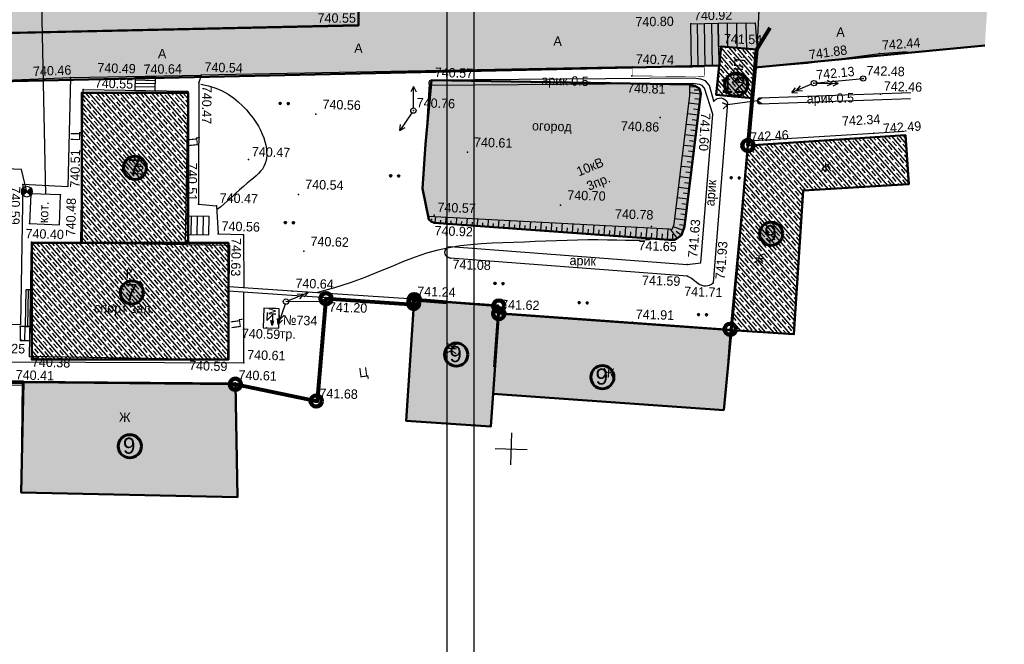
# Model space of a CAD drawing. Header units: millimetres. Extents: x -257011 to 237647566, y 2784933 to 6706507.
# Tile 273 of 451: x 10297560 to 10389475, y 5118877 to 5177172. Entities that reach past the tile are written whole.
import ezdxf

# ---------------------------------------------------------------- set-up
doc = ezdxf.new("R2010")
doc.units = ezdxf.units.MM
doc.header["$LTSCALE"] = 1000
doc.header["$PDMODE"] = 32
doc.header["$PDSIZE"] = 0.3
for name, pattern in [('Д_ТРОТ_ТРУБА', [3, 1.5, -1.5]), ('ДОРОГИ_СТРОЯЩ', [9, 8, -1]), ('Контура низ откосов  Штриховая 0.1-0.5 - - - - - - -', [0.6, 0.1, -0.5]), ('ОТКОС_НИЗ', [1.2, 0.2, -1])]:
    doc.linetypes.add(name, pattern=pattern)
for name, color, linetype in [('(001) Сетка', 92, 'Continuous'), ('(002) Рамка', 7, 'Continuous'), ('(003) Пункты', 7, 'Continuous'), ('(004) Точки рельефа', 7, 'Continuous'), ('(007) Здания', 7, 'Continuous'), ('(013) Газ', 40, 'ИК_Газопровод -------г--------'), ('(016) Кабель', 1, 'Continuous'), ('(022) Возд. Линии', 7, 'Continuous'), ('(025) Дорога', 7, 'Continuous'), ('(027) Гидрография', 7, 'Continuous'), ('(028) Гидротехн.', 7, 'Continuous'), ('(031) Горизонтали', 42, 'Continuous'), ('(035) Откосы', 7, 'Continuous'), ('(036) Растительность', 7, 'Continuous'), ('(037) Контуры', 7, 'Continuous'), ('(040) Ограда', 7, 'Continuous')]:
    doc.layers.add(name, color=color, linetype=linetype)
doc.layers.add('.', color=7, linetype='Continuous', lineweight=15)
doc.layers.add('Ф А С А Д', color=250, linetype='Continuous', lineweight=15)
doc.styles.add('BM-431', font='txt')
doc.styles.add('D-431', font='txt', dxfattribs={"width": 2})
doc.styles.add('P-131', font='txt')
doc.styles.add('Roman', font='romans')
doc.styles.add('S', font='txtwr', dxfattribs={"oblique": 15})
doc.styles.get("Standard").update_dxf_attribs({"font": 'ARIALN.TTF'})
doc.linetypes.add('FENCELINE2', pattern='A,6.35,-2.54,[132,ltypeshp.shx,S=2.54,R=0,X=-2.54,Y=0],-2.54,25.4', length=36.83)
doc.linetypes.add('KANALIS_K', pattern='A,1,["<",Standard,S=1.8,R=0,X=-0.9,Y=-0.9],3,-1,["К",Standard,S=1.8,R=0,X=-0.9,Y=-0.9],-1,10', length=16)
doc.linetypes.add('ИК_Воздушка ------- --------', pattern='A,9,-0.6,["Z",Standard,S=1.2,R=70,X=0.6,Y=-0.65],-1', length=10.6)
doc.linetypes.add('ИК_Газопровод -------г--------', pattern='A,9,-0.6,["Г",Standard,S=1.2,R=0,X=0,Y=-0.6],-1.2', length=10.8)
doc.linetypes.add('ОГРАДА_БЕТ', pattern='A,4,["|",Standard,S=0.8,R=0,X=0,Y=-0.8],4', length=8)
doc.linetypes.add('ОГРАДА_М_1М', pattern='A,2.5,["о",Standard,S=1,R=0,X=0,Y=-0.35],0.5,["0",Standard,S=0.5,R=0,X=-0.3,Y=-0.25],2.5', length=5.5)
doc.linetypes.add('ПОДПОРНАЯ СТЕНКА', pattern='A,2,["V",Standard,S=1.2,R=0,X=0,Y=-1.2],0.2,["V",Standard,S=0.8,R=0,X=0,Y=-0.8],0.25,["V",Standard,S=0.3,R=0,X=0,Y=-0.3],0.25', length=2.7)
pattern_1 = [(95, (0, -474025.9), (-275.171012, 230.8958947), [127, -381]), (185, (57.72, -473957.1), (-230.8958947, -275.171012), [127, -381])]
pattern_2 = [(311, (0, -474025.9), (415.09027, 360.832466), []), (311, (-27.05, -474412.7), (415.09027, 360.832466), [550, -275])]

# ---------------------------------------------------------------- blocks, each defined once
blk = doc.blocks.new('tr')
at = {"layer": '(016) Кабель', "color": 0}
for p, q in [((-0.49, 0.96), (-0.51, -0.54)), ((-0.51, -0.54), (0.51, 0.54)), ((0.51, 0.54), (0.48, -1.46)), ((0.48, -1.46), (0.24, -0.55)), ((0.24, -0.55), (0.74, -0.56)), ((0.74, -0.56), (0.48, -1.46))]:
    blk.add_line(p, q, dxfattribs=at)
blk = doc.blocks.new('STOLB')
at = {"layer": '(022) Возд. Линии'}
blk.add_circle((0, 0), 0.25, dxfattribs=at)
blk = doc.blocks.new('strela1')
at = {"layer": '(022) Возд. Линии'}
for p, q in [((-2, 0), (-1.5, 0.25)), ((0, 0), (-2, 0)), ((-2, 0), (-1.5, -0.25)), ((-1.5, 0), (-1, 0.25)), ((-1.5, 0), (-1, -0.25))]:
    blk.add_line(p, q, dxfattribs=at)
blk = doc.blocks.new('strela2')
at = {"layer": '(022) Возд. Линии'}
for p, q in [((0, 0), (2, 0)), ((1.5, 0), (1, 0.25)), ((1.5, 0), (1, -0.25)), ((2, 0), (1.5, 0.25)), ((2, 0), (1.5, -0.25))]:
    blk.add_line(p, q, dxfattribs=at)
blk = doc.blocks.new('*U1762')
at = {"layer": '(022) Возд. Линии'}
for name, p, rotation in [('strela2', (0.228, 0.102), 24.07915004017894), ('strela1', (-0.075, -0.241), 72.66695852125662)]:
    blk.add_blockref(name, p, dxfattribs=dict(at, rotation=rotation))
blk = doc.blocks.new('*U1757')
at = {"layer": '(022) Возд. Линии'}
for name, p, rotation in [('strela1', (-0.23, -0.103), 24.07936949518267), ('strela2', (0.25, 0.005), 1.111969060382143)]:
    blk.add_blockref(name, p, dxfattribs=dict(at, rotation=rotation))
blk = doc.blocks.new('I00110')
h = blk.add_hatch(color=7)
edge = h.paths.add_edge_path()
edge.add_line((0, 0), (-0.71, 0.71))
edge.add_arc((0, 0), 1, 135, 225)
edge.add_line((-0.71, -0.71), (0, 0))
edge = h.paths.add_edge_path()
edge.add_line((0, 0), (0.71, -0.71))
edge.add_arc((0, 0), 1, 315, 405)
edge.add_line((0.71, 0.71), (0, 0))
at = {"color": 7}
for points in [[(0, 0), (-0.71, 0.71, 0.414214), (-0.71, -0.71)], [(0, 0), (0.71, -0.71, 0.414214), (0.71, 0.71)]]:
    blk.add_lwpolyline(points, format="xyb", close=True, dxfattribs=at)
blk.add_lwpolyline([(0.02, 0), (0.02, 0)], dxfattribs=at)
blk.add_circle((0, 0), 1)
at = {"color": 4, "linetype": 'Continuous', "style": 'S', "oblique": 15}
blk.add_attdef('G', (1.38, 0.22), '', height=2, dxfattribs=at)
at = {"color": 4, "style": 'S', "oblique": 15}
blk.add_attdef('Z', (1.48, -2.3), '', height=2, dxfattribs=at)
blk = doc.blocks.new('S1')
at = {"layer": '(022) Возд. Линии'}
for p, q in [((-2, 0), (-1.5, 0.25)), ((-2, 0), (-1.5, -0.25)), ((0, 0), (-2, 0))]:
    blk.add_line(p, q, dxfattribs=at)
blk = doc.blocks.new('S2')
at = {"layer": '(022) Возд. Линии'}
for p, q in [((0, 0), (2, 0)), ((2, 0), (1.5, 0.25)), ((2, 0), (1.5, -0.25))]:
    blk.add_line(p, q, dxfattribs=at)
blk = doc.blocks.new('*U1758')
at = {"layer": '(022) Возд. Линии'}
for name, p, rotation in [('S1', (-0.007, 0.252), 271.6106775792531), ('S2', (-0.133, -0.208), 237.3303523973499)]:
    blk.add_blockref(name, p, dxfattribs=dict(at, rotation=rotation))
blk = doc.blocks.new('*X70')
at = {"color": 0}
for p, q in [((1.8, 2.04), (2.2, 2.04)), ((1.8, 2.03), (2.2, 2.03)), ((1.8, 2.02), (2.2, 2.02)), ((1.8, 2.01), (2.2, 2.01)), ((1.8, 2), (2.2, 2)), ((1.8, 1.99), (2.2, 1.99)), ((1.8, 1.98), (2.2, 1.98)), ((1.8, 1.97), (2.2, 1.97)), ((1.8, 1.96), (2.2, 1.96)), ((1.81, 2.07), (2.19, 2.07)), ((1.81, 2.06), (2.19, 2.06)), ((1.81, 2.05), (2.19, 2.05)), ((1.81, 1.95), (2.19, 1.95)), ((1.81, 1.94), (2.19, 1.94)), ((1.81, 1.93), (2.19, 1.93)), ((1.82, 2.09), (2.18, 2.09)), ((1.82, 2.08), (2.18, 2.08)), ((1.82, 1.92), (2.18, 1.92)), ((1.82, 1.91), (2.18, 1.91)), ((1.83, 2.11), (2.17, 2.11)), ((1.83, 2.1), (2.17, 2.1)), ((1.83, 1.9), (2.17, 1.9)), ((1.83, 1.89), (2.17, 1.89)), ((1.84, 2.12), (2.16, 2.12)), ((1.84, 1.88), (2.16, 1.88)), ((1.85, 2.13), (2.15, 2.13)), ((1.85, 1.87), (2.15, 1.87)), ((1.86, 2.14), (2.14, 2.14)), ((1.86, 1.86), (2.14, 1.86)), ((1.87, 2.15), (2.13, 2.15)), ((1.87, 1.85), (2.13, 1.85)), ((1.88, 2.16), (2.12, 2.16)), ((1.88, 1.84), (2.12, 1.84)), ((1.9, 2.17), (2.11, 2.17)), ((1.91, 2.18), (2.09, 2.18)), ((1.94, 2.19), (2.06, 2.19)), ((1.9, 1.83), (2.11, 1.83)), ((1.91, 1.82), (2.09, 1.82)), ((1.94, 1.81), (2.06, 1.81))]:
    blk.add_line(p, q, dxfattribs=at)
blk = doc.blocks.new('I04100')
blk.add_circle((0, 0), 0.2)
blk.add_blockref('*X70', (-2, -2))
blk = doc.blocks.new('Setka')
at = {"layer": '(001) Сетка'}
for p, q in [((0, 1.5), (0, -1.5)), ((-1.5, 0), (1.5, 0))]:
    blk.add_line(p, q, dxfattribs=at)
blk = doc.blocks.new('kjvklglhl')
at = {"layer": '(004) Точки рельефа'}
blk.add_lwpolyline([(343.958, 447.537), (343.404, 449.591), (339.791, 449.631)], dxfattribs=at)
for p in [(405.485, 464.947), (374.417, 463.962), (408.313, 462.891), (423.162, 462.664), (416.424, 461.569), (400.149, 460.773), (400.094, 459.925), (417.119, 459.723), (421.696, 460.289), (359.915, 458.878), (381.418, 458.996), (423.358, 458.887), (347.714, 458.292), (353.749, 458.453), (355.654, 458.564), (359.729, 458.16), (407.83, 457.775), (348.951, 457.217), (379.814, 456.115), (402.873, 456.113), (406.386, 456.381), (370.712, 455.511), (422.83, 455.227), (423.459, 454.908), (411.116, 453.737), (384.956, 452.379), (364.563, 451.12), (343.552, 448.203), (369.312, 447.999), (393.797, 447.684), (343.958, 447.537), (347.11, 447.324), (360.008, 446.807), (361.679, 446.715), (382.024, 446.405), (402.328, 445.929), (382.031, 445.695), (344.297, 444.574), (361.928, 444.097), (364.287, 444.056), (403.975, 444.742), (344.521, 442.851), (349.121, 442.916), (369.953, 442.703), (383.641, 442.453), (405.772, 442.479), (405.824, 441.382), (406.837, 440.746), (408.23, 440.831), (368.969, 438.952), (380.363, 438.524), (372.018, 438.03), (388.225, 437.512), (400.813, 436.952), (343.7, 434.946), (366.684, 435.457), (343.857, 433.658), (344.645, 432.152), (363.113, 432.368), (364.657, 432.152), (363.898, 430.241), (371.503, 428.751)]:
    blk.add_point(p, dxfattribs=at)
at = {"layer": '(007) Здания'}
for points in [[(411.419, 458.209), (411.721, 462.66), (408.313, 462.891), (408.011, 458.44)], [(348.956, 457.212), (358.705, 457.324), (358.87, 443.017), (349.121, 442.904)], [(347.11, 447.324), (344.323, 447.35), (344.297, 444.569), (347.084, 444.543)], [(344.521, 442.851), (362.992, 443.064), (363.116, 432.368), (344.645, 432.155)]]:
    blk.add_lwpolyline(points, close=True, dxfattribs=at)
for points in [[(425.787, 455.129), (423.459, 454.908), (411.116, 453.737), (409.95, 436.545)], [(380.363, 438.524), (368.969, 438.952), (363.048, 439.174)], [(387.999, 432.418), (388.255, 438.173), (380.363, 438.524), (380.095, 432.324)], [(387.999, 432.418), (388.225, 437.512), (409.95, 436.545), (409.724, 431.45)], [(344.146, 424.2), (344.037, 429.856), (363.898, 430.241), (364.117, 424.587)], [(344.037, 429.856), (338.903, 429.757)]]:
    blk.add_lwpolyline(points, dxfattribs=at)
at = {"layer": '(013) Газ', "linetype": 'ИК_Воздушка ------- --------', "ltscale": 0.5, "flags": 128}
blk.add_lwpolyline([(292.909, 529.889), (292.062, 534.008), (300.797, 535.523), (378.045, 536.01), (380.152, 536.01), (380.512, 520.117), (378.614, 520.082), (373.886, 519.972), (374, 516.282), (339.283, 515.209), (339.606, 502.365), (340.619, 488.79), (341.059, 475.484), (341.059, 475.484), (344.329, 475.58), (345.717, 447.337), (345.717, 447.337)], dxfattribs=at)
at = {"layer": '(016) Кабель', "color": 0}
blk.add_lwpolyline([(366.363, 435.467), (367.812, 435.467), (367.812, 435.467), (367.812, 437.282), (366.363, 437.282), (366.363, 435.467)], close=True, dxfattribs=at)
at = {"layer": '(022) Возд. Линии'}
for points in [[(417.119, 459.723), (421.696, 460.289)], [(372.018, 438.03), (368.423, 437.961)]]:
    blk.add_lwpolyline(points, dxfattribs=at)
at = {"layer": '(025) Дорога', "linetype": 'Д_ТРОТ_ТРУБА', "flags": 128}
blk.add_lwpolyline([(269.368, 515.247), (270.684, 506.001), (279.473, 507.345), (281.553, 506.423), (308.542, 510.883), (312.531, 513.649), (318.524, 513.838), (330.524, 514.19), (333.406, 460.634), (331.811, 454.811, 1.56758), (332.906, 443.73, 0.509364), (333.962, 453.359), (336.672, 456.912), (338.021, 457.657), (347.714, 458.292), (347.773, 448.108), (343.552, 448.203), (343.703, 435.09)], format="xyb", dxfattribs=at)
for points in [[(374.417, 463.962), (336.083, 462.055), (335.462, 474.337), (374.094, 475.423), (374.417, 463.962)], [(411.611, 461.036), (416.424, 461.569), (423.162, 462.664), (425.737, 462.93)], [(400.149, 460.773), (359.915, 458.878), (359.729, 458.16), (360.008, 446.807), (361.679, 446.715), (361.928, 444.097), (364.287, 444.097), (364.441, 439.128)], [(411.146, 454.172), (422.83, 455.227), (425.7, 455.471)], [(343.699, 435.09), (342.281, 435.074), (342.476, 431.613), (364.657, 432.152), (364.453, 438.721)]]:
    blk.add_lwpolyline(points, dxfattribs=at)
at = {"layer": '(025) Дорога', "linetype": 'Д_ТРОТ_ТРУБА', "ltscale": 10000, "flags": 128}
for points in [[(408.112, 462.903), (408.016, 465.059), (411.484, 465.213), (411.721, 462.66)], [(405.485, 464.947), (408.016, 465.059), (408.192, 461.1), (405.66, 460.988)], [(355.654, 458.564), (353.753, 458.542), (353.768, 457.267), (355.668, 457.289)], [(361.054, 443.982), (361.034, 445.701), (358.84, 445.676), (358.86, 443.957)], [(344.103, 438.373), (344.142, 434.951), (344.612, 434.956), (344.573, 438.378)], [(343.7, 434.946), (343.715, 433.647), (344.627, 433.657), (344.612, 434.956)]]:
    blk.add_lwpolyline(points, close=True, dxfattribs=at)
for points in [[(408.977, 462.844), (408.878, 465.097)], [(409.854, 462.786), (409.75, 465.136)], [(410.752, 462.725), (410.644, 465.176)], [(406.073, 464.973), (406.248, 461.014)], [(406.926, 461.044), (406.751, 465.003)], [(407.609, 461.074), (407.434, 465.034)], [(353.756, 458.242), (355.657, 458.242)], [(355.661, 457.927), (353.76, 457.905)], [(355.665, 457.609), (353.764, 457.609)], [(359.392, 443.963), (359.372, 445.682)], [(359.957, 443.969), (359.937, 445.688)], [(360.532, 443.976), (360.512, 445.695)], [(344.338, 438.375), (344.377, 434.953)], [(344.171, 433.652), (344.156, 434.951)]]:
    blk.add_lwpolyline(points, dxfattribs=at)
at = {"layer": '(025) Дорога', "linetype": 'Д_ТРОТ_ТРУБА', "ltscale": 1000, "const_width": 0.05, "flags": 128}
blk.add_lwpolyline([(406.861, 460.047), (400.165, 459.927), (400.149, 460.773), (406.846, 460.894)], close=True, dxfattribs=at)
at = {"layer": '(025) Дорога', "linetype": 'Контура низ откосов  Штриховая 0.1-0.5 - - - - - - -'}
blk.add_lwpolyline([(347.714, 458.292), (359.915, 458.878)], dxfattribs=at)
at = {"layer": '(027) Гидрография', "color": 3, "flags": 128}
for points in [[(407.83, 457.775), (407.37, 459.235), (406.977, 459.649), (406.551, 459.806), (405.84, 459.865), (381.418, 458.996, 0.965055), (381.418, 458.5, 0)], [(426.189, 459.062), (412.127, 458.193, 0.940122), (412.127, 457.65), (426.177, 458.533)], [(407.83, 457.775, -0.59103), (409.102, 457.67), (408.23, 440.831), (408.23, 440.831)], [(405.824, 441.382), (383.641, 442.453, -0.95289), (383.641, 443.539), (405.772, 442.479), (407.03, 442.652)], [(405.824, 441.382), (406.205, 441.218), (406.499, 441.003), (406.837, 440.746, 0.372114), (408.23, 440.831, 2.454645)]]:
    blk.add_lwpolyline(points, format="xyb", dxfattribs=at)
for points in [[(407.759, 456.557), (406.928, 458.975), (406.695, 459.22), (406.441, 459.313), (405.828, 459.365), (381.418, 458.5)], [(407.03, 442.659), (407.759, 456.557)]]:
    blk.add_lwpolyline(points, dxfattribs=at)
at = {"layer": '(028) Гидротехн.', "linetype": 'Д_ТРОТ_ТРУБА', "flags": 128}
blk.add_lwpolyline([(412.304, 458.204), (411.871, 457.922), (412.305, 457.661), (411.871, 457.922), (409.092, 457.489), (408.633, 457.655), (409.092, 457.489), (408.702, 457.091)], dxfattribs=at)
at = {"layer": '(031) Горизонтали', "flags": 128}
for points in [[(359.91, 458.021), (360.643, 457.887), (361.313, 457.692), (361.924, 457.445), (362.481, 457.155), (362.987, 456.831), (363.445, 456.481), (363.86, 456.114), (364.235, 455.739), (364.574, 455.363), (364.878, 454.99), (365.148, 454.618), (365.386, 454.251), (365.592, 453.888), (365.768, 453.53), (365.915, 453.179), (366.034, 452.836), (366.126, 452.5), (366.191, 452.174), (366.229, 451.859), (366.239, 451.557), (366.222, 451.267), (366.176, 450.992), (366.103, 450.734), (366.002, 450.492), (365.873, 450.267), (365.715, 450.054), (365.528, 449.844), (365.313, 449.631), (365.069, 449.406), (364.796, 449.164), (364.494, 448.896), (364.164, 448.595), (363.806, 448.258), (363.434, 447.9), (363.063, 447.54), (362.706, 447.197), (362.379, 446.89), (362.096, 446.638), (361.872, 446.459), (361.722, 446.374)], [(371.362, 438.931), (372.932, 439.407), (374.384, 439.921), (375.734, 440.457), (376.995, 440.997), (378.183, 441.526), (379.311, 442.027), (380.395, 442.482), (381.448, 442.875), (382.484, 443.195), (383.507, 443.446), (384.52, 443.64), (385.524, 443.786), (386.523, 443.896), (387.519, 443.98), (388.514, 444.048), (389.511, 444.11), (390.511, 444.175), (391.512, 444.243), (392.512, 444.31), (393.505, 444.375), (394.49, 444.436), (395.462, 444.488), (396.419, 444.531), (397.358, 444.56), (398.271, 444.577), (399.142, 444.584), (399.95, 444.589), (400.673, 444.598), (401.293, 444.617), (401.788, 444.652), (402.137, 444.711), (402.32, 444.798)]]:
    blk.add_lwpolyline(points, dxfattribs=at)
at = {"layer": '(035) Откосы'}
for p, q in [((405.554, 459.075), (406.151, 459.08)), ((405.965, 458.778), (406.483, 458.789)), ((405.566, 458.54), (406.597, 458.434)), ((406.049, 457.994), (406.547, 457.943)), ((405.501, 457.554), (406.496, 457.452)), ((405.948, 457.012), (406.445, 456.96)), ((405.4, 456.572), (406.395, 456.469)), ((405.85, 456.024), (406.348, 455.977)), ((405.307, 455.578), (406.302, 455.486)), ((405.759, 455.04), (406.257, 454.994)), ((405.215, 454.595), (406.211, 454.502)), ((405.124, 453.611), (406.119, 453.519)), ((405.667, 454.057), (406.165, 454.011)), ((405.032, 452.628), (406.028, 452.535)), ((405.576, 453.073), (406.074, 453.027)), ((404.941, 451.645), (405.936, 451.552)), ((405.484, 452.09), (405.982, 452.044)), ((404.849, 450.661), (405.845, 450.568)), ((405.393, 451.107), (405.891, 451.06)), ((404.758, 449.678), (405.753, 449.585)), ((405.301, 450.123), (405.799, 450.077)), ((404.666, 448.694), (405.662, 448.602)), ((405.21, 449.14), (405.708, 449.093)), ((404.575, 447.711), (405.57, 447.618)), ((405.118, 448.156), (405.616, 448.11)), ((404.483, 446.727), (405.479, 446.635)), ((405.027, 447.173), (405.525, 447.126)), ((381.859, 446.081), (381.671, 445.877)), ((382.141, 446.283), (382.115, 445.691)), ((382.622, 445.97), (382.609, 445.67)), ((383.128, 446.259), (383.102, 445.649)), ((383.609, 445.937), (383.595, 445.627)), ((384.116, 446.234), (384.089, 445.606)), ((384.596, 445.903), (384.582, 445.584)), ((385.104, 446.21), (385.076, 445.563)), ((385.583, 445.87), (385.569, 445.541)), ((386.091, 446.185), (386.062, 445.52)), ((386.57, 445.836), (386.556, 445.499)), ((387.079, 446.161), (387.049, 445.477)), ((387.557, 445.802), (387.542, 445.456)), ((388.066, 446.137), (388.036, 445.434)), ((389.054, 446.112), (389.023, 445.391)), ((390.041, 446.088), (390.009, 445.349)), ((391.029, 446.063), (390.996, 445.306)), ((392.017, 446.039), (391.983, 445.263)), ((393.004, 446.014), (392.97, 445.22)), ((393.992, 445.99), (393.956, 445.177)), ((394.979, 445.965), (394.943, 445.134)), ((395.967, 445.941), (395.93, 445.091)), ((396.954, 445.917), (396.917, 445.049)), ((397.942, 445.892), (397.903, 445.006)), ((398.929, 445.868), (398.89, 444.963)), ((399.917, 445.843), (399.877, 444.92)), ((400.905, 445.819), (400.864, 444.877)), ((401.892, 445.794), (401.851, 444.834)), ((404.361, 445.992), (405.307, 445.668)), ((404.939, 446.189), (405.433, 446.143)), ((388.545, 445.769), (388.529, 445.413)), ((389.532, 445.735), (389.516, 445.37)), ((390.519, 445.701), (390.503, 445.327)), ((391.506, 445.668), (391.489, 445.284)), ((392.493, 445.634), (392.476, 445.241)), ((393.48, 445.6), (393.463, 445.199)), ((394.468, 445.567), (394.45, 445.156)), ((395.455, 445.533), (395.437, 445.113)), ((396.442, 445.499), (396.423, 445.07)), ((397.429, 445.466), (397.41, 445.027)), ((398.416, 445.432), (398.397, 444.984)), ((399.403, 445.398), (399.384, 444.942)), ((400.391, 445.365), (400.37, 444.899)), ((401.378, 445.331), (401.357, 444.856)), ((402.365, 445.297), (402.344, 444.813)), ((402.88, 445.77), (402.837, 444.792)), ((403.352, 445.264), (403.331, 444.77)), ((403.867, 445.745), (403.824, 444.749)), ((404.088, 445.742), (404.774, 444.884)), ((404.318, 445.271), (404.318, 444.742)), ((404.634, 445.544), (405.147, 445.201))]:
    blk.add_line(p, q, dxfattribs=at)
blk.add_lwpolyline([(381.455, 446.3), (381.53, 446.007), (381.751, 445.803), (382.031, 445.695), (403.975, 444.742), (404.513, 444.742), (404.714, 444.836), (405.139, 445.176), (405.42, 445.998), (406.386, 456.381), (406.6, 458.462), (406.438, 458.918), (406.006, 459.162), (405.549, 459.287)], dxfattribs=at)
at = {"layer": '(035) Откосы', "linetype": 'ОТКОС_НИЗ'}
for points in [[(381.455, 446.3), (403.997, 445.742), (404.246, 445.742), (404.287, 445.775), (404.435, 446.209), (405.39, 456.479), (405.572, 458.244), (405.549, 459.287)], [(381.207, 458.634), (381.037, 453.014), (380.863, 448.875), (381.203, 447.135), (381.455, 446.3)]]:
    blk.add_lwpolyline(points, dxfattribs=at)
at = {"layer": '(035) Откосы', "linetype": 'ПОДПОРНАЯ СТЕНКА', "ltscale": 0.5, "flags": 128}
blk.add_lwpolyline([(372.091, 438.434), (371.503, 428.751), (371.503, 428.751)], dxfattribs=at)
at = {"layer": '(040) Ограда', "linetype": 'ОГРАДА_М_1М', "ltscale": 0.5, "flags": 128}
blk.add_lwpolyline([(411.116, 453.737), (411.419, 458.209)], dxfattribs=at)
at = {"layer": '(040) Ограда', "linetype": 'ОГРАДА_БЕТ', "ltscale": 0.5, "flags": 128}
for points in [[(380.348, 438.124), (368.954, 438.552), (363.033, 438.774)], [(344.044, 429.456), (338.911, 429.357)]]:
    blk.add_lwpolyline(points, dxfattribs=at)
at = {"layer": '(001) Сетка'}
blk.add_blockref('Setka', (389.817, 424.81), dxfattribs=at)
at = {"layer": '(003) Пункты', "xscale": 0.5, "yscale": 0.5, "zscale": 0.5}
blk.add_blockref('I00110', (343.958, 447.537), dxfattribs=at)
at = {"layer": '(016) Кабель', "color": 0, "linetype": 'ByBlock', "xscale": 0.5, "yscale": 0.5, "zscale": 0.5}
blk.add_blockref('tr', (366.95, 436.421), dxfattribs=at)
at = {"layer": '(022) Возд. Линии'}
for name, p in [('STOLB', (421.696, 460.289)), ('*U1757', (417.119, 459.723)), ('STOLB', (417.119, 459.723)), ('*U1758', (379.814, 456.115)), ('STOLB', (379.814, 456.115)), ('*U1762', (368.423, 437.961)), ('STOLB', (368.423, 437.961)), ('STOLB', (372.018, 438.03))]:
    blk.add_blockref(name, p, dxfattribs=at)
at = {"layer": '(036) Растительность', "linetype": 'Continuous', "xscale": 0.5, "yscale": 0.5, "zscale": 0.5}
for p in [(367.366, 456.447), (368.116, 456.447), (409.639, 450.692), (410.389, 450.692), (377.863, 449.985), (378.613, 449.985), (368.161, 445.346), (368.911, 445.346), (387.874, 440.218), (388.624, 440.218), (395.789, 438.643), (396.539, 438.643), (406.953, 437.846), (407.703, 437.846)]:
    blk.add_blockref('I04100', p, dxfattribs=at)
at = {"layer": '(004) Точки рельефа', "style": 'D-431'}
for s, rotation, p in [('740.92', 2.53571, (405.758, 465.275)), ('740.80', 2.53571, (400.317, 464.542)), ('740.55', 1.61068, (370.64, 464.061)), ('742.44', 5.88701, (423.415, 463.007)), ('741.88', 9.23037, (416.657, 461.926)), ('742.13', 7.04627, (417.366, 460.071)), ('740.64', 2.20426, (354.54, 458.83)), ('740.46', 3.74851, (344.242, 458.343)), ('740.47', 270.99436, (360.049, 457.878)), ('742.34', 4.74703, (419.872, 455.821)), ('741.60', 268.00105, (406.673, 456.696)), ('742.49', 5.42099, (423.715, 455.249)), ('742.46', 5.42099, (411.373, 454.077)), ('740.51', 90.48593, (348.855, 448.04)), ('740.51', 271.40932, (358.888, 450.65)), ('740.59', 270.48085, (342.45, 447.993)), ('740.48', 90.66079, (348.595, 443.495)), ('741.63', 86.9983, (406.687, 443.118)), ('741.93', 87.03536, (409.298, 441.14)), ('740.63', 270.25951, (363.203, 443.76))]:
    blk.add_text(s, height=0.875, rotation=rotation, dxfattribs=at).set_placement(p)
for s, p in [('741.54', (408.601, 463.206)), ('740.74', (400.437, 461.088)), ('742.48', (421.983, 460.604)), ('740.49', (350.212, 458.849)), ('740.54', (360.202, 459.193)), ('740.57', (381.706, 459.311)), ('742.46', (423.645, 459.202)), ('740.81', (399.702, 458.341)), ('740.55', (350.01, 457.42)), ('740.56', (371.312, 456.031)), ('740.76', (380.101, 456.43)), ('740.86', (399.214, 454.789)), ('740.61', (385.556, 452.899)), ('740.47', (364.85, 451.435)), ('740.54', (369.912, 448.519)), ('740.70', (394.397, 448.204)), ('740.47', (361.967, 447.03)), ('740.57', (382.312, 446.72)), ('740.78', (398.9, 446.575)), ('740.56', (362.216, 444.412)), ('740.92', (382.099, 444.53)), ('740.40', (343.943, 443.196)), ('740.62', (370.553, 443.223)), ('741.65', (401.166, 443.672)), ('741.08', (383.863, 441.433)), ('741.59', (401.592, 440.458)), ('741.71', (405.555, 439.523)), ('740.64', (369.257, 439.267)), ('741.24', (380.651, 438.839)), ('741.62', (388.513, 437.827)), ('741.20', (372.446, 437.131)), ('741.91', (401.1, 437.267)), ('740.59', (364.395, 434.447)), ('740.25', (340.63, 432.43)), ('740.61', (364.944, 432.467)), ('740.38', (344.877, 431.234)), ('740.59', (359.55, 431.319)), ('740.61', (364.185, 430.556)), ('740.41', (343.398, 429.994)), ('741.68', (371.791, 429.066))]:
    blk.add_text(s, height=0.875, dxfattribs=at).set_placement(p)
at = {"layer": '(007) Здания', "color": 0, "linetype": 'Continuous'}
for s, rotation, style, p in [('КПП.', 86.12045, 'P-131', (410.374, 459.438)), ('кот.', 89.46258, 'BM-431', (346.012, 444.639))]:
    blk.add_text(s, height=0.88, rotation=rotation, dxfattribs=dict(at, style=style)).set_placement(p)
at = {"layer": '(007) Здания', "color": 0, "style": 'P-131'}
for s, rotation, p in [('Ж', 5.42099, (417.942, 451.451)), ('КН', 90, (354.714, 449.341)), ('Ж', 86.12045, (412.852, 442.673)), ('К', 1, (353.41, 439.703)), ('Ж', 87.45083, (384.449, 433.458)), ('Ж', 357.45083, (398.148, 431.743))]:
    blk.add_text(s, height=0.88, rotation=rotation, dxfattribs=at).set_placement(p)
blk.add_text('Ж', height=0.88, dxfattribs=at).set_placement((353.144, 426.31))
at = {"layer": '(007) Здания', "color": 0, "insert": (350.527, 437.338), "char_height": 0.88, "width": 9.38935, "attachment_point": 1, "rotation": 0.66079, "style": 'BM-431'}
blk.add_mtext('спорт зал.', dxfattribs=at)
at = {"layer": '(016) Кабель', "color": 0}
for s, rotation, style, p in [('м', 90.6373, 'P-131', (367.518, 436.644)), ('№734', 0.03811, 'D-431', (368.194, 435.806))]:
    blk.add_text(s, height=0.875, rotation=rotation, dxfattribs=dict(at, style=style)).set_placement(p)
at = {"layer": '(016) Кабель', "color": 0, "style": 'BM-431'}
blk.add_text('тр.', height=0.875, dxfattribs=at).set_placement((367.919, 434.514))
at = {"layer": '(022) Возд. Линии', "style": 'BM-431'}
for s, p in [('10кВ', (395.434, 450.408)), ('3пр.', (396.409, 449.089))]:
    blk.add_text(s, height=0.875, rotation=24.07937, dxfattribs=at).set_placement(p)
at = {"layer": '(025) Дорога', "linetype": 'ДОРОГИ_СТРОЯЩ', "style": 'BM-431'}
for p in [(419.077, 464.123), (392.702, 462.541), (374.139, 461.355), (355.835, 460.335)]:
    blk.add_text('A', height=0.875, dxfattribs=at).set_placement(p)
for rotation, p in [(90.84703, (348.792, 452.392)), (97.55314, (359.81, 452.227)), (99.38237, (364.301, 435.381)), (9.38237, (375.482, 431.066))]:
    blk.add_text('Ц', height=0.875, rotation=rotation, dxfattribs=at).set_placement(p)
at = {"layer": '(027) Гидрография', "color": 0, "style": 'D-431'}
for s, p in [('арик 0.5', (391.673, 458.863)), ('арик', (394.781, 442.119))]:
    blk.add_text(s, height=0.875, dxfattribs=at).set_placement(p)
for s, rotation, p in [('арик 0.5', 3.04214, (416.503, 457.808)), ('арик', 87.03536, (408.146, 447.959))]:
    blk.add_text(s, height=0.875, rotation=rotation, dxfattribs=at).set_placement(p)
at = {"layer": '(037) Контуры', "color": 0, "linetype": 'ByBlock', "style": 'BM-431'}
blk.add_text('огород', height=0.875, dxfattribs=at).set_placement((390.923, 454.585))
blk = doc.blocks.new('QW2FSD3')
at = {"insert": (737908, 1149506, 0), "char_height": 220, "width": 11531.32, "attachment_point": 1}
blk.add_mtext("\\pi409.495;Toyloq tuman 39-sonli umumiy o‘rta ta’lim maktabi davlat muassasasi davlat \\P\\pi162.82834;ob’yektini rekonstruksiya qilish va hududidan qo‘shimcha (180 o'rinli o'quv binosi \\P\\pi5192.41167;qurilishi) ", dxfattribs=at)

msp = doc.modelspace()

# ---------------------------------------------------------------- hatches: boundary and pattern name
at = {"layer": '.', "lineweight": 50, "ltscale": 1000, "transparency": 33554687}
h = msp.add_hatch(color=256, dxfattribs=at)
h.dxf.hatch_style = 1
h.set_gradient(color1=(132, 132, 132), color2=(132, 132, 132), tint=1)
edge = h.paths.add_edge_path()
edge.add_line((10293223.125, 5175850.04), (10329186.014, 5176626.298))
edge.add_line((10329186.014, 5176626.298), (10329186.014, 5178538.881))
edge.add_line((10329186.014, 5178538.881), (10345328.474, 5178538.881))
edge.add_line((10345328.474, 5178538.881), (10345328.474, 5177822.299))
edge.add_line((10345328.474, 5177822.299), (10347954.841, 5177822.299))
edge.add_line((10347954.841, 5177822.299), (10347954.841, 5215172.545))
edge.add_line((10347954.841, 5215172.545), (10347139.448, 5215187.815))
edge.add_line((10347139.448, 5215187.815), (10347165.137, 5228949.764))
edge.add_line((10347165.137, 5228949.764), (10348005.201, 5228949.764))
edge.add_line((10348005.201, 5228949.764), (10348005.201, 5241308.335))
edge.add_line((10348005.201, 5241308.335), (10292340.841, 5241308.335))
edge.add_arc((10292404.198, 5239907.044), 1402.722, 92.58880275, 177.77629158)
edge.add_line((10291002.532, 5239961.472), (10291002.532, 5245419.59))
edge.add_line((10291002.532, 5245419.59), (10354910.944, 5244765.322))
edge.add_line((10354910.944, 5244765.322), (10354910.944, 5232216.693))
edge.add_line((10354910.944, 5232216.693), (10357685.763, 5232216.693))
edge.add_line((10357685.763, 5232216.693), (10357664.748, 5212008.297))
edge.add_line((10357664.748, 5212008.297), (10354780.689, 5212005.281))
edge.add_line((10354780.689, 5212005.281), (10354815.475, 5178743.867))
edge.add_line((10354815.475, 5178743.867), (10364775.188, 5178994.125))
edge.add_line((10364775.188, 5178994.125), (10366601.321, 5178905.858))
edge.add_line((10366601.321, 5178905.858), (10366558.958, 5178029.409))
edge.add_line((10366558.958, 5178029.409), (10366382.939, 5174387.79))
edge.add_line((10366382.939, 5174387.79), (10363039.34, 5174654.744))
edge.add_line((10363039.34, 5174654.744), (10362828.153, 5172883.698))
edge.add_line((10362828.153, 5172883.698), (10292673.993, 5171356.038))
edge.add_line((10292673.993, 5171356.038), (10291253.598, 5170594.892))
edge.add_line((10291253.598, 5170594.892), (10288491.666, 5167198.558))
edge.add_line((10288491.666, 5167198.558), (10286502.532, 5168584.828))
edge.add_line((10286502.532, 5168584.828), (10286502.532, 5217433.869))
edge.add_line((10286502.532, 5217433.869), (10291002.532, 5217433.869))
edge.add_line((10291002.532, 5217433.869), (10291002.532, 5177881.708))
edge.add_arc((10293100.291, 5177945.161), 2098.718, 181.73253397, 273.35532392)
h = msp.add_hatch(color=256, dxfattribs=at)
h.dxf.hatch_style = 1
h.set_gradient(color1=(132, 132, 132), color2=(132, 132, 132), tint=1)
h.paths.add_polyline_path([(10366601.321, 5178905.858), (10366382.939, 5174387.79), (10366231.469, 5172718.529), (10387659.404, 5174761.895), (10387986.893, 5180072.776), (10377272.925, 5179051.093)])
at = {"linetype": 'KANALIS_K', "ltscale": 1000}
h = msp.add_hatch(dxfattribs=at)
h.set_pattern_fill('JIS_STN_1E', color=252, scale=550, angle=266, style=0)
h.set_pattern_definition(pattern_2)
h.paths.add_polyline_path([(10363039.396, 5174655.275), (10362565.038, 5170160.159), (10365971.275, 5169851.075), (10366382.939, 5174387.79)])
at = {"lineweight": 50}
h = msp.add_hatch(color=1, dxfattribs=at)
h.set_gradient(color1=(255, 255, 255), one_color=1, tint=1)
h.paths.add_polyline_path([(10363354.898, 5171108.388, 1), (10365516.244, 5171108.388, 1)])
at = {"linetype": 'KANALIS_K', "ltscale": 1000}
h = msp.add_hatch(dxfattribs=at)
h.set_pattern_fill('JIS_STN_1E', color=252, scale=550, angle=266, style=0)
h.set_pattern_definition(pattern_2)
h.paths.add_polyline_path([(10303356.08, 5156337.496), (10313276.959, 5156337.496), (10313276.959, 5170351.26), (10303356.08, 5170351.26)])
h.paths.add_polyline_path([(10298678.166, 5156337.496), (10317049.016, 5156337.496), (10317049.016, 5145451.377), (10298678.166, 5145451.377)])
h = msp.add_hatch(dxfattribs=at)
h.set_pattern_fill('JIS_STN_1E', color=252, scale=550, angle=266, style=0)
h.set_pattern_definition(pattern_2)
h.paths.add_polyline_path([(10365537.074, 5165431.538), (10364005.562, 5148188.051), (10369840.517, 5147812.077), (10370704.669, 5161223.341), (10380554.915, 5161810.49), (10380241.705, 5166410.877)])
at = {"lineweight": 50}
h = msp.add_hatch(color=1, dxfattribs=at)
h.set_gradient(color1=(255, 255, 255), one_color=1, tint=1)
h.paths.add_polyline_path([(10307235.846, 5163344.378, 1), (10309397.192, 5163344.378, 1)])
h = msp.add_hatch(color=1, dxfattribs=at)
h.set_gradient(color1=(255, 255, 255), one_color=1, tint=1)
h.paths.add_polyline_path([(10366623.396, 5157185.063, 1), (10368784.743, 5157185.063, 1)])
h = msp.add_hatch(color=1, dxfattribs=at)
h.set_gradient(color1=(255, 255, 255), one_color=1, tint=1)
h.paths.add_polyline_path([(10306954.469, 5151712.426, 1), (10309115.815, 5151712.426, 1)])
at = {"linetype": 'KANALIS_K', "ltscale": 1000}
h = msp.add_hatch(dxfattribs=at)
h.set_pattern_fill('JIS_STN_1E', color=252, scale=550, angle=266, style=0)
h.set_pattern_definition(pattern_2)
h.paths.add_polyline_path([(10317690.983, 5143153.339), (10297926.029, 5143337.687), (10297697.459, 5133058.929), (10317902.986, 5132609.616)])
h.paths.add_polyline_path([(10364005.562, 5148188.051), (10342284.101, 5149740.757), (10341749.121, 5142256.705), (10363302.137, 5140716.04)])
h.paths.add_polyline_path([(10342287.801, 5150441.643), (10334391.701, 5151047.999), (10333641.14, 5139724.505), (10341530.155, 5139193.493)])
at = {"lineweight": 50}
h = msp.add_hatch(color=1, dxfattribs=at)
h.set_gradient(color1=(255, 255, 255), one_color=1, tint=1)
h.paths.add_polyline_path([(10337229.713, 5145910.983, 1), (10339391.059, 5145910.983, 1)])
h = msp.add_hatch(color=1, dxfattribs=at)
h.set_gradient(color1=(255, 255, 255), one_color=1, tint=1)
h.paths.add_polyline_path([(10350875.471, 5143810.776, 1), (10353036.817, 5143810.776, 1)])
h = msp.add_hatch(color=1, dxfattribs=at)
h.set_gradient(color1=(255, 255, 255), one_color=1, tint=1)
h.paths.add_polyline_path([(10306758.924, 5137359.999, 1), (10308920.27, 5137359.999, 1)])
at = {"layer": 'Ф А С А Д', "linetype": 'KANALIS_K', "ltscale": 1000}
h = msp.add_hatch(dxfattribs=at)
h.set_pattern_fill('CROSS', color=92, scale=40, angle=95)
h.set_pattern_definition(pattern_1)
h.paths.add_polyline_path([(10291002.532, 5238632.835), (10320021.445, 5239152.722), (10320021.445, 5230669.825), (10291002.532, 5230669.825)], flags=17)
h.paths.add_polyline_path([(10291002.532, 5214535.448), (10334860.708, 5214535.448), (10334860.708, 5203629.458), (10291002.532, 5203629.458)], flags=17)
h.paths.add_polyline_path([(10291002.532, 5216383.388), (10294739.647, 5216383.388), (10294739.647, 5219794.798), (10292871.508, 5219794.798), (10292871.508, 5223321.721), (10294739.647, 5223321.721), (10294739.647, 5228821.765), (10291002.532, 5228821.765)], flags=17)
h.paths.add_polyline_path([(10291002.532, 5189747.507), (10294739.647, 5189747.507), (10294739.647, 5194550.438), (10293759.32, 5194550.438), (10293759.32, 5198077.361), (10294739.647, 5198077.361), (10294739.647, 5201797.045), (10291002.532, 5201797.045)], flags=17)
edge = h.paths.add_edge_path()
edge.add_line((10293223.125, 5175850.04), (10329186.014, 5176626.298))
edge.add_line((10329186.014, 5176626.298), (10329186.014, 5188023.374))
edge.add_line((10329186.014, 5188023.374), (10291002.532, 5188023.374))
edge.add_line((10291002.532, 5188023.374), (10291002.532, 5177881.708))
edge.add_arc((10293100.291, 5177945.161), 2098.718, 181.73253397, 273.35532392)
h.paths.add_polyline_path([(10345336.459, 5177822.299), (10347954.841, 5177822.299), (10347954.841, 5215172.545), (10345336.459, 5215172.545)])
edge = h.paths.add_edge_path()
edge.add_line((10249347.869, 5240456.816), (10220352.394, 5240457.327))
edge.add_line((10220352.394, 5240457.327), (10250729.509, 5249942.224))
edge.add_line((10250729.509, 5249942.224), (10257427.233, 5250335.085))
edge.add_line((10257427.233, 5250335.085), (10339299.453, 5248727.802))
edge.add_line((10339299.453, 5248727.802), (10354910.944, 5247944.815))
edge.add_line((10354910.944, 5247944.815), (10367254.279, 5247084.961))
edge.add_line((10367254.279, 5247084.961), (10366359.443, 5180247.604))
edge.add_line((10366359.443, 5180247.604), (10364775.188, 5178994.125))
edge.add_line((10364775.188, 5178994.125), (10354799.052, 5178744.217))
edge.add_line((10354799.052, 5178744.217), (10354799.052, 5212008.297))
edge.add_line((10354799.052, 5212008.297), (10357685.763, 5212008.297))
edge.add_line((10357685.763, 5212008.297), (10357685.763, 5232216.693))
edge.add_line((10357685.763, 5232216.693), (10354910.944, 5232216.693))
edge.add_line((10354910.944, 5232216.693), (10354910.944, 5244765.322))
edge.add_line((10354910.944, 5244765.322), (10291002.532, 5245419.59))
edge.add_line((10291002.532, 5245419.59), (10291002.532, 5248833.869))
edge.add_line((10291002.532, 5248833.869), (10251302.532, 5248833.869))
edge.add_line((10251302.532, 5248833.869), (10251302.532, 5242194.284))
edge.add_arc((10249347.869, 5242425.055), 1968.239, 270, 353.26673305, ccw=False)
h.paths.add_polyline_path([(10344952.028, 5228940.303), (10348005.201, 5228940.303), (10348005.201, 5241308.335), (10344952.028, 5241308.335)], flags=17)
h = msp.add_hatch(dxfattribs=at)
h.set_pattern_fill('CROSS', color=92, scale=40, angle=95)
h.set_pattern_definition(pattern_1)
h.paths.add_polyline_path([(10335998.55, 5171524.012), (10360128.385, 5171136.169), (10360581.359, 5170998.333), (10361005.981, 5170742.451), (10361155.738, 5170281.628), (10359625.234, 5157855.774), (10359330.749, 5157067.176), (10358887.053, 5156714.533), (10358683.571, 5156626.197), (10358146.378, 5156641.302), (10336237.033, 5158210.649), (10335960.192, 5158326.932), (10335745.103, 5158537.053), (10335159.659, 5161421.944), (10335449.699, 5165555.094)])

# ---------------------------------------------------------------- linework, layer by layer
at = {"layer": '(002) Рамка', "color": 0, "lineweight": 60, "ltscale": 1000}
for centre in [(10364435.571, 5171108.388, 0), (10308316.519, 5163344.378), (10367704.069, 5157185.063), (10308035.142, 5151712.426), (10338310.386, 5145910.983), (10351956.144, 5143810.776), (10307839.597, 5137359.999)]:
    msp.add_circle(centre, 1080.673, dxfattribs=at)
at = {"layer": '(022) Возд. Линии', "color": 6, "linetype": 'Continuous', "lineweight": 140}
for centre in [(10365537.074, 5165431.538), (10326158.328, 5151136.903), (10334342.396, 5150690.213), (10334391.701, 5151047.999), (10342287.801, 5150441.643), (10342284.101, 5149740.757), (10363888.472, 5148279.494), (10317690.983, 5143153.339), (10325238.527, 5141581.831)]:
    msp.add_circle(centre, 521.317, dxfattribs=at)
at = {"color": 5, "linetype": 'FENCELINE2', "lineweight": 80, "ltscale": 0.1}
msp.add_line((10366382.939, 5174387.79), (10367611.693, 5176423.792), dxfattribs=at)
at = {"color": 1, "ltscale": 0.1, "const_width": 100}
msp.add_lwpolyline([(10367637.944, 5247166.614), (10339299.453, 5248727.802), (10290114.083, 5249767.937), (10285634.352, 5249862.671), (10257427.233, 5250335.085), (10250729.509, 5249942.224), (10215776.869, 5239028.673), (10233106.932, 5122951.942), (10264254.682, 5122206.081), (10291821.94, 5119965.722), (10292764.457, 5143385.829), (10317690.983, 5143153.339), (10325359.542, 5141556.634), (10326158.328, 5151136.903), (10334361.553, 5150593.164), (10334391.701, 5151047.999), (10342287.801, 5150441.643), (10342234.253, 5149744.32), (10364005.562, 5148188.051), (10366382.939, 5174387.79), (10366639.94, 5179704.83), (10366556.549, 5194969.953), (10367637.944, 5247166.614)], dxfattribs=at)
at = {"color": 5, "linetype": 'FENCELINE2', "lineweight": 80, "ltscale": 0.1}
for points in [[(10217212.007, 5239483.568), (10215776.869, 5239028.673), (10233106.932, 5122951.942), (10264254.682, 5122206.081), (10291821.94, 5119965.722), (10292764.457, 5143385.829), (10297926.029, 5143337.687)], [(10365570.446, 5165433.761), (10366382.939, 5174387.79)], [(10317169.689, 5143158.201), (10317690.983, 5143153.339), (10325359.542, 5141556.634), (10326158.328, 5151136.903), (10334361.553, 5150593.164), (10334391.701, 5151047.999), (10337441.78, 5150813.778)]]:
    msp.add_lwpolyline(points, dxfattribs=at)
at = {"lineweight": 30, "ltscale": 1000}
msp.add_lwpolyline([(10366558.958, 5178029.409), (10366382.939, 5174387.79), (10363039.34, 5174654.744), (10362828.153, 5172883.698), (10292673.993, 5171356.038), (10291253.598, 5170594.892), (10288491.666, 5167198.558), (10286502.532, 5168584.828), (10286502.532, 5217433.869)], dxfattribs=at)
at = {"lineweight": 50, "ltscale": 1000}
msp.add_lwpolyline([(10329186.014, 5188023.374), (10291002.532, 5188023.374), (10291002.532, 5177881.708, 0.422533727), (10293223.125, 5175850.04), (10329186.014, 5176626.298)], format="xyb", close=True, dxfattribs=at)
at = {"lineweight": 30, "ltscale": 1000}
msp.add_lwpolyline([(10291002.532, 5177881.708, 0.422533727), (10293223.125, 5175850.04), (10329186.014, 5176626.298), (10329186.014, 5178538.881)], format="xyb", dxfattribs=at)
at = {"lineweight": 50, "ltscale": 1000}
for points in [[(10363039.396, 5174655.275), (10362565.038, 5170160.159), (10365971.275, 5169851.075), (10366382.939, 5174387.79), (10363039.396, 5174655.275)], [(10366231.469, 5172718.529), (10387659.404, 5174761.895)], [(10362828.153, 5172883.698), (10354735.711, 5172707.479), (10292673.993, 5171356.038), (10291253.598, 5170594.892), (10288491.666, 5167198.558)], [(10335998.55, 5171524.012), (10360128.385, 5171136.169), (10360581.359, 5170998.333), (10361005.981, 5170742.451), (10361155.738, 5170281.628), (10359625.234, 5157855.774), (10359330.749, 5157067.176), (10358887.053, 5156714.533), (10358683.571, 5156626.197), (10358146.378, 5156641.302), (10336237.033, 5158210.649), (10335960.192, 5158326.932), (10335745.103, 5158537.053), (10335159.659, 5161421.944), (10335449.699, 5165555.094), (10335998.55, 5171524.012)], [(10365537.074, 5165431.538), (10364005.562, 5148188.051), (10369840.517, 5147812.077), (10370704.669, 5161223.341), (10380554.915, 5161810.49), (10380241.705, 5166410.877), (10365537.074, 5165431.538)], [(10363302.137, 5140716.04), (10364005.562, 5148188.051), (10342234.253, 5149744.32), (10342287.801, 5150441.643), (10334391.701, 5151047.999), (10334361.553, 5150593.164), (10326158.328, 5151136.903), (10325359.542, 5141556.634), (10317690.983, 5143153.339), (10297926.029, 5143337.687), (10297697.459, 5133058.929), (10317902.986, 5132609.616), (10317690.983, 5143153.339)], [(10334361.553, 5150593.164), (10333641.14, 5139724.505), (10341530.731, 5139201.555), (10342284.101, 5149740.757)], [(10363302.137, 5140716.04), (10341749.121, 5142256.705)]]:
    msp.add_lwpolyline(points, dxfattribs=at)
for points in [[(10303356.08, 5156337.496), (10313276.959, 5156337.496), (10313276.959, 5170351.26), (10303356.08, 5170351.26)], [(10298678.166, 5156337.496), (10317049.016, 5156337.496), (10317049.016, 5145451.377), (10298678.166, 5145451.377)]]:
    msp.add_lwpolyline(points, close=True, dxfattribs=at)
at = {"layer": 'Defpoints', "color": 4}
msp.add_lwpolyline([(10191472.083, 5283685.669), (10191472.083, 5073685.669), (10339972.083, 5073685.669), (10339972.083, 5283685.669)], close=True, dxfattribs=at)
at = {"layer": 'Defpoints', "color": 6}
msp.add_lwpolyline([(10337441.78, 5283685.669), (10337441.78, 5073685.669), (10485941.78, 5073685.669), (10485941.78, 5283685.669)], close=True, dxfattribs=at)

# ---------------------------------------------------------------- block references
at = {"lineweight": 5, "xscale": 999.9999999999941, "yscale": 999.9999999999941, "zscale": 999.9999999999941, "rotation": 358.3893224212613}
msp.add_blockref('kjvklglhl', (9941829.75, 4723429.809), dxfattribs=at)
at = {"lineweight": 60}
msp.add_blockref('QW2FSD3', (8932479.547, 3985948.028, 0), dxfattribs=at)

# ---------------------------------------------------------------- texts
at = {"color": 250, "char_height": 1500, "width": 156685.73039, "attachment_point": 6, "style": 'Roman'}
for s, insert in [('\\pt64500;{\\fArial|b0|i0|c0|p34;12}', (10365353.024, 5171092.851)), ('\\pt64500;{\\fArial|b0|i0|c0|p34;7}', (10308836.423, 5163387.709, 0)), ('\\pt64500;{\\fArial|b0|i0|c0|p34;9}', (10368223.974, 5157228.394, 0)), ('\\pt64500;{\\fArial|b0|i0|c0|p34;7}', (10308555.046, 5151755.757, 0)), ('\\pt64500;{\\fArial|b0|i0|c0|p34;9}', (10338830.29, 5145954.314, 0)), ('\\pt64500;{\\fArial|b0|i0|c0|p34;9}', (10352476.048, 5143854.107, 0)), ('\\pt64500;{\\fArial|b0|i0|c0|p34;9}', (10308359.501, 5137403.33, 0))]:
    msp.add_mtext(s, dxfattribs=dict(at, insert=insert))

doc.saveas('drawing.dxf')
